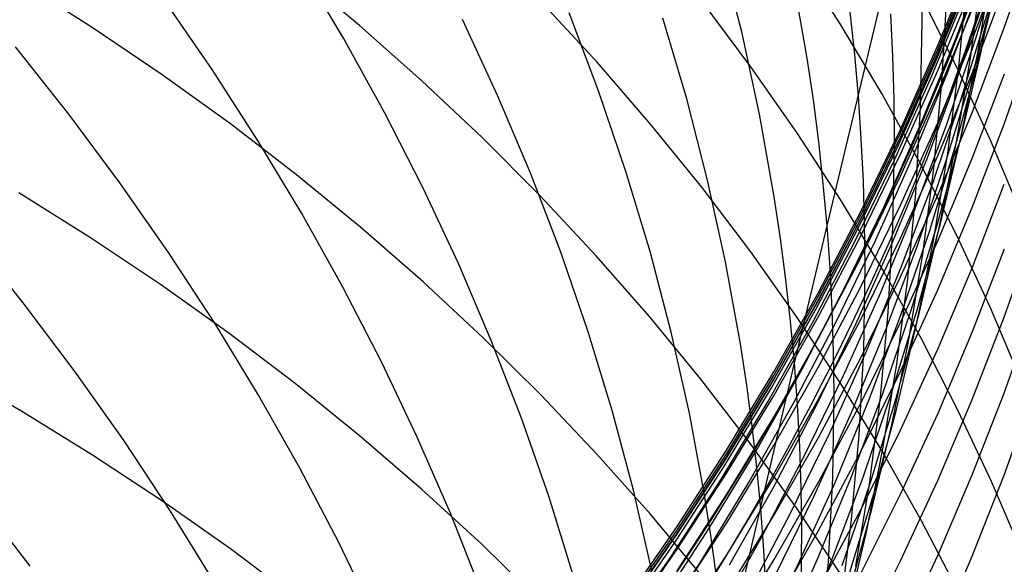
# Model space of a CAD drawing. Extents: x -383 to 1849, y -1185 to -529.
# Tile 838 of 870: x 1840.8 to 1846.12, y -936.61 to -933.67. Entities that reach past the tile are written whole.
import ezdxf

# ---------------------------------------------------------------- set-up
doc = ezdxf.new("R2010")
doc.units = 0
doc.layers.add('PREDEFINITO', color=7, linetype='CONTINUOUS')

msp = doc.modelspace()

# ---------------------------------------------------------------- linework, layer by layer
at = {"layer": 'PREDEFINITO'}
for p, q in [((1846.1158, -933.7169, 587.0246), (1846.2734, -933.2589, 587.1072)), ((1844.6993, -933.7377, 535.9138), (1844.5867, -933.2959, 535.7387)), ((1845.2302, -933.6948, 622.7032), (1844.9924, -933.3255, 622.9247)), ((1845.7564, -933.8149, 577.1285), (1845.9428, -933.3598, 577.1522)), ((1845.852, -933.7801, 566.9672), (1846.024, -933.3204, 566.9374)), ((1845.9437, -933.7777, 583.66), (1846.1158, -933.3215, 583.7236)), ((1845.9606, -933.7803, 560.0672), (1846.1022, -933.3153, 559.9975)), ((1842.6382, -933.7041, 629.5248), (1842.2913, -933.4158, 629.7187)), ((1842.5514, -933.772, 527.722), (1842.317, -933.3771, 527.545)), ((1845.1598, -934.7833, 538.3057), (1845.4894, -933.4118, 541.6918)), ((1845.7558, -933.859, 573.7703), (1845.9423, -933.4039, 573.7799)), ((1845.7564, -933.858, 578.6599), (1845.9428, -933.4038, 578.697)), ((1845.7573, -933.8337, 575.5249), (1845.9437, -933.3785, 575.5374)), ((1845.9351, -933.8669, 549.3659), (1845.996, -933.399, 549.2384)), ((1845.9743, -933.8429, 551.1875), (1846.0519, -933.3746, 551.0692)), ((1845.9887, -933.854, 552.9994), (1846.0826, -933.3858, 552.8905)), ((1841.1966, -933.7145, 631.903), (1840.8095, -933.4698, 632.0729)), ((1845.0528, -933.8797, 537.9566), (1844.9738, -933.4301, 537.7851)), ((1845.6737, -933.6825, 543.7005), (1845.6721, -933.451, 543.6243)), ((1845.7453, -933.9001, 572.0717), (1845.9318, -933.4449, 572.072)), ((1845.8714, -933.9263, 547.5369), (1845.9152, -933.4594, 547.4005)), ((1845.9776, -933.8891, 554.7985), (1846.0876, -933.4215, 554.6991)), ((1845.7254, -933.9762, 570.3803), (1845.9119, -933.5211, 570.3705)), ((1845.7579, -933.9467, 580.2637), (1845.9443, -933.4934, 580.3109)), ((1845.8094, -933.959, 565.2699), (1845.9812, -933.4999, 565.2303)), ((1845.8721, -933.96, 561.8291), (1846.0288, -933.498, 561.7696)), ((1845.9436, -933.9698, 556.5895), (1846.0693, -933.5037, 556.5)), ((1845.9437, -933.9581, 585.3098), (1846.1159, -933.5033, 585.3822)), ((1841.8431, -933.9412, 525.6867), (1841.5815, -933.5618, 525.5129)), ((1843.9193, -933.9023, 627.0668), (1843.6183, -933.5764, 627.2785)), ((1844.7495, -933.9274, 624.7808), (1844.4858, -933.5755, 625.0007)), ((1845.8606, -933.9279, 620.3952), (1845.6646, -933.5378, 620.6198)), ((1845.7794, -934.0103, 545.6959), (1845.8063, -933.5451, 545.5509)), ((1845.3092, -933.8596, 539.9109), (1845.2849, -933.6319, 539.8277)), ((1845.7564, -934.0702, 581.9495), (1845.9428, -933.6178, 582.0049)), ((1845.8856, -934.0942, 558.3707), (1846.0269, -933.6307, 558.2912)), ((1843.3844, -934.0853, 529.9501), (1843.1928, -933.6716, 529.7677)), ((1843.9293, -934.0615, 532.0005), (1843.7683, -933.636, 531.8183)), ((1844.4026, -934.0993, 534.0505), (1844.2737, -933.6637, 533.87)), ((1845.5152, -933.8714, 541.8515), (1845.5044, -933.6415, 541.7715)), ((1845.6643, -934.1454, 543.8538), (1845.6737, -933.6825, 543.7005)), ((1841.574, -933.9696, 631.7253), (1841.1966, -933.7145, 631.903)), ((1842.9741, -934.0015, 629.3244), (1842.6382, -933.7041, 629.5248)), ((1844.7956, -934.1818, 536.0913), (1844.6993, -933.7377, 535.9138)), ((1845.4544, -934.0699, 622.4779), (1845.2302, -933.6948, 622.7032)), ((1845.9437, -934.1701, 586.9426), (1846.1158, -933.7169, 587.0246)), ((1842.7722, -934.1724, 527.9033), (1842.5514, -933.772, 527.722)), ((1845.6657, -934.2345, 566.9966), (1845.852, -933.7801, 566.9672)), ((1845.7572, -934.2285, 583.5969), (1845.9437, -933.7777, 583.66)), ((1845.8042, -934.2409, 560.1365), (1845.9606, -933.7803, 560.0672)), ((1846.1152, -934.2355, 590.2764), (1846.2727, -933.7808, 590.3781)), ((1841.0701, -934.1822, 523.6668), (1840.7825, -933.8198, 523.4975)), ((1845.5559, -934.2642, 577.1049), (1845.7564, -933.8149, 577.1285)), ((1845.5567, -934.283, 575.5124), (1845.7573, -933.8337, 575.5249)), ((1845.8809, -934.3088, 551.306), (1845.9743, -933.8429, 551.1875)), ((1845.086, -934.1052, 538.0431), (1845.0528, -933.8797, 537.9566)), ((1845.3291, -934.0876, 539.9946), (1845.3092, -933.8596, 539.9109)), ((1845.5216, -934.1014, 541.9319), (1845.5152, -933.8714, 541.8515)), ((1845.5553, -934.3081, 573.7606), (1845.7558, -933.859, 573.7703)), ((1845.5559, -934.3064, 578.623), (1845.7564, -933.858, 578.6599)), ((1845.8524, -934.3534, 554.8977), (1845.9776, -933.8891, 554.7985)), ((1845.8581, -934.3328, 549.4937), (1845.9351, -933.8669, 549.3659)), ((1845.8791, -934.3193, 553.1083), (1845.9887, -933.854, 552.9994)), ((1842.0917, -934.3268, 525.8655), (1841.8431, -933.9412, 525.6867)), ((1844.2081, -934.2357, 626.8498), (1843.9193, -933.9023, 627.0668)), ((1845.0001, -934.2859, 624.5564), (1844.7495, -933.9274, 624.7808)), ((1845.5447, -934.3494, 572.0712), (1845.7453, -933.9001, 572.0717)), ((1845.5574, -934.3942, 580.2169), (1845.7579, -933.9467, 580.2637)), ((1845.8112, -934.3917, 547.6738), (1845.8714, -933.9263, 547.5369)), ((1846.0421, -934.3228, 620.1675), (1845.8606, -933.9279, 620.3952)), ((1841.9414, -934.2348, 631.5401), (1841.574, -933.9696, 631.7253)), ((1843.2988, -934.3076, 629.1177), (1842.9741, -934.0015, 629.3244)), ((1845.5248, -934.4255, 570.39), (1845.7254, -933.9762, 570.3803)), ((1845.6233, -934.4126, 565.3092), (1845.8094, -933.959, 565.2699)), ((1845.7008, -934.4171, 561.8884), (1845.8721, -933.96, 561.8291)), ((1845.7573, -934.4076, 585.238), (1845.9437, -933.9581, 585.3098)), ((1845.8027, -934.4321, 556.6788), (1845.9436, -933.9698, 556.5895)), ((1845.945, -934.4154, 588.5609), (1846.1171, -933.964, 588.6525)), ((1845.7359, -934.4746, 545.8417), (1845.7794, -934.0103, 545.6959)), ((1843.5613, -934.5033, 530.1362), (1843.3844, -934.0853, 529.9501)), ((1844.075, -934.4907, 532.1858), (1843.9293, -934.0615, 532.0005)), ((1844.5156, -934.5377, 534.2337), (1844.4026, -934.0993, 534.0505)), ((1845.1149, -934.3309, 538.1302), (1845.086, -934.1052, 538.0431)), ((1845.3446, -934.3158, 540.0787), (1845.3291, -934.0876, 539.9946)), ((1845.6647, -934.4505, 622.249), (1845.4544, -934.0699, 622.4779)), ((1845.5237, -934.3314, 542.0126), (1845.5216, -934.1014, 541.9319)), ((1845.5559, -934.5167, 581.8946), (1845.7564, -934.0702, 581.9495)), ((1845.7295, -934.5534, 558.4498), (1845.8856, -934.0942, 558.3707)), ((1845.6381, -934.6077, 544.0081), (1845.6643, -934.1454, 543.8538)), ((1841.3454, -934.5516, 523.8415), (1841.0701, -934.1822, 523.6668)), ((1842.9788, -934.5779, 528.0888), (1842.7722, -934.1724, 527.9033)), ((1844.8754, -934.628, 536.2712), (1844.7956, -934.1818, 536.0913)), ((1845.7572, -934.618, 586.8613), (1845.9437, -934.1701, 586.9426)), ((1842.2985, -934.5095, 631.3478), (1841.9414, -934.2348, 631.5401)), ((1844.4845, -934.5764, 626.6277), (1844.2081, -934.2357, 626.8498)), ((1845.3416, -934.7072, 577.0813), (1845.5559, -934.2642, 577.1049)), ((1845.4653, -934.683, 567.0258), (1845.6657, -934.2345, 566.9966)), ((1845.5566, -934.6735, 583.5343), (1845.7572, -934.2285, 583.5969)), ((1845.6331, -934.6967, 560.2056), (1845.8042, -934.2409, 560.1365)), ((1845.9432, -934.6854, 590.1754), (1846.1152, -934.2355, 590.2764)), ((1843.612, -934.6219, 628.905), (1843.2988, -934.3076, 629.1177)), ((1845.2373, -934.6505, 624.3278), (1845.0001, -934.2859, 624.5564)), ((1845.3409, -934.7509, 573.7509), (1845.5553, -934.3081, 573.7606)), ((1845.3416, -934.7484, 578.5863), (1845.5559, -934.3064, 578.623)), ((1845.3424, -934.7259, 575.4998), (1845.5567, -934.283, 575.5124)), ((1845.3558, -934.5441, 540.1631), (1845.3446, -934.3158, 540.0787)), ((1845.7543, -934.7811, 553.2171), (1845.8791, -934.3193, 553.1083)), ((1845.7719, -934.7718, 551.4245), (1845.8809, -934.3088, 551.306)), ((1846.2087, -934.722, 619.9369), (1846.0421, -934.3228, 620.1675)), ((1842.3269, -934.7182, 526.049), (1842.0917, -934.3268, 525.8655)), ((1845.1395, -934.557, 538.2177), (1845.1149, -934.3309, 538.1302)), ((1845.3302, -934.7923, 572.0706), (1845.5447, -934.3494, 572.0712)), ((1845.5152, -934.7912, 542.1749), (1845.5237, -934.3314, 542.0126)), ((1845.712, -934.8139, 554.9968), (1845.8524, -934.3534, 554.8977)), ((1845.7653, -934.7963, 549.6218), (1845.8581, -934.3328, 549.4937)), ((1845.3103, -934.8684, 570.3995), (1845.5248, -934.4255, 570.39)), ((1845.3431, -934.8353, 580.1705), (1845.5574, -934.3942, 580.2169)), ((1845.4231, -934.8605, 565.3482), (1845.6233, -934.4126, 565.3092)), ((1845.5151, -934.8688, 561.9473), (1845.7008, -934.4171, 561.8884)), ((1845.5567, -934.8513, 585.1668), (1845.7573, -934.4076, 585.238)), ((1845.7349, -934.8551, 547.8111), (1845.8112, -934.3917, 547.6738)), ((1845.7586, -934.8616, 588.4701), (1845.945, -934.4154, 588.5609)), ((1845.647, -934.8901, 556.7679), (1845.8027, -934.4321, 556.6788)), ((1845.8607, -934.8361, 622.0166), (1845.6647, -934.4505, 622.249)), ((1845.6761, -934.9373, 545.988), (1845.7359, -934.4746, 545.8417)), ((1842.6449, -934.7935, 631.1485), (1842.2985, -934.5095, 631.3478)), ((1843.7233, -934.9253, 530.3257), (1843.5613, -934.5033, 530.1362)), ((1844.2052, -934.9229, 532.3742), (1844.075, -934.4907, 532.1858)), ((1845.3416, -934.9569, 581.8402), (1845.5559, -934.5167, 581.8946)), ((1841.6079, -934.9275, 524.0215), (1841.3454, -934.5516, 523.8415)), ((1843.1712, -934.9881, 528.2784), (1842.9788, -934.5779, 528.0888)), ((1844.7482, -934.9239, 626.4008), (1844.4845, -934.5764, 626.6277)), ((1844.6123, -934.9784, 534.4195), (1844.5156, -934.5377, 534.2337)), ((1845.1598, -934.7833, 538.3057), (1845.1395, -934.557, 538.2177)), ((1845.3626, -934.7724, 540.2479), (1845.3558, -934.5441, 540.1631)), ((1845.5588, -935.0078, 558.5287), (1845.7295, -934.5534, 558.4498)), ((1845.9438, -935.0071, 591.7833), (1846.116, -934.5598, 591.8932)), ((1841.1875, -934.8484, 633.5266), (1840.8002, -934.6065, 633.7016)), ((1843.9134, -934.944, 628.6865), (1843.612, -934.6219, 628.905)), ((1844.909, -934.8517, 536.362), (1844.8754, -934.628, 536.2712)), ((1845.5566, -935.06, 586.7808), (1845.7572, -934.618, 586.8613)), ((1845.5954, -935.0691, 544.1632), (1845.6381, -934.6077, 544.0081)), ((1845.461, -935.0209, 624.0953), (1845.2373, -934.6505, 624.3278)), ((1845.2511, -935.1251, 567.0547), (1845.4653, -934.683, 567.0258)), ((1845.3422, -935.1122, 583.4723), (1845.5566, -934.6735, 583.5343)), ((1845.7568, -935.1299, 590.0754), (1845.9432, -934.6854, 590.1754)), ((1842.5485, -935.115, 526.2371), (1842.3269, -934.7182, 526.049)), ((1845.1137, -935.1432, 577.0578), (1845.3416, -934.7072, 577.0813)), ((1845.1144, -935.162, 575.4871), (1845.3424, -934.7259, 575.4998)), ((1845.4478, -935.1471, 560.2742), (1845.6331, -934.6967, 560.2056)), ((1842.9805, -935.0864, 630.9425), (1842.6449, -934.7935, 631.1485)), ((1844.984, -935.5246, 536.6373), (1845.1598, -934.7833, 538.3057)), ((1845.1021, -935.2284, 572.0699), (1845.3302, -934.7923, 572.0706)), ((1845.1128, -935.1868, 573.741), (1845.3409, -934.7509, 573.7509)), ((1845.1137, -935.1836, 578.5499), (1845.3416, -934.7484, 578.5863)), ((1845.1758, -935.0098, 538.3941), (1845.1598, -934.7833, 538.3057)), ((1845.3652, -935.0008, 540.3331), (1845.3626, -934.7724, 540.2479)), ((1845.4898, -935.2503, 542.3382), (1845.5152, -934.7912, 542.1749)), ((1845.6143, -935.2391, 553.3257), (1845.7543, -934.7811, 553.2171)), ((1845.6476, -935.2315, 551.5429), (1845.7719, -934.7718, 551.4245)), ((1845.6569, -935.2568, 549.7499), (1845.7653, -934.7963, 549.6218)), ((1840.8287, -935.2059, 522.0085), (1840.5404, -934.8468, 521.8336)), ((1841.5651, -935.1005, 633.3435), (1841.1875, -934.8484, 633.5266)), ((1844.9383, -935.0757, 536.4532), (1844.909, -934.8517, 536.362)), ((1845.1151, -935.2696, 580.1245), (1845.3431, -934.8353, 580.1705)), ((1845.3423, -935.2886, 585.0964), (1845.5567, -934.8513, 585.1668)), ((1845.5567, -935.27, 555.0956), (1845.712, -934.8139, 554.9968)), ((1846.0422, -935.2264, 621.7812), (1845.8607, -934.8361, 622.0166)), ((1846.1152, -935.2767, 595.1192), (1846.2727, -934.8289, 595.2477)), ((1845.0823, -935.3044, 570.4087), (1845.3103, -934.8684, 570.3995)), ((1845.209, -935.3019, 565.3868), (1845.4231, -934.8605, 565.3482)), ((1845.3154, -935.3147, 562.0058), (1845.5151, -934.8688, 561.9473)), ((1845.4768, -935.3432, 556.8566), (1845.647, -934.8901, 556.7679)), ((1845.5581, -935.3019, 588.3802), (1845.7586, -934.8616, 588.4701)), ((1845.6428, -935.3161, 547.9486), (1845.7349, -934.8551, 547.8111)), ((1841.8574, -935.3096, 524.2065), (1841.6079, -934.9275, 524.0215)), ((1843.8701, -935.3507, 530.5187), (1843.7233, -934.9253, 530.3257)), ((1844.2027, -935.2737, 628.4626), (1843.9134, -934.944, 628.6865)), ((1844.3194, -935.3578, 532.5654), (1844.2052, -934.9229, 532.3742)), ((1844.9989, -935.2779, 626.1693), (1844.7482, -934.9239, 626.4008)), ((1845.1137, -935.3903, 581.7864), (1845.3416, -934.9569, 581.8402)), ((1845.6003, -935.3981, 546.1348), (1845.6761, -934.9373, 545.988)), ((1845.9451, -935.3535, 593.3893), (1846.1171, -934.9085, 593.508)), ((1843.3489, -935.4024, 528.4717), (1843.1712, -934.9881, 528.2784)), ((1844.6925, -935.421, 534.6078), (1844.6123, -934.9784, 534.4195)), ((1845.1874, -935.2364, 538.483), (1845.1758, -935.0098, 538.3941)), ((1845.3576, -935.4573, 540.5043), (1845.3652, -935.0008, 540.3331)), ((1845.3738, -935.4568, 558.607), (1845.5588, -935.0078, 558.5287)), ((1845.7574, -935.4491, 591.6744), (1845.9438, -935.0071, 591.7833)), ((1845.3422, -935.4958, 586.7011), (1845.5566, -935.06, 586.7808)), ((1845.6707, -935.3967, 623.859), (1845.461, -935.0209, 624.0953)), ((1841.9327, -935.3624, 633.1529), (1841.5651, -935.1005, 633.3435)), ((1842.756, -935.5169, 526.4295), (1842.5485, -935.115, 526.2371)), ((1843.3048, -935.3877, 630.7301), (1842.9805, -935.0864, 630.9425)), ((1844.9633, -935.3001, 536.545), (1844.9383, -935.0757, 536.4532)), ((1845.1142, -935.544, 583.411), (1845.3422, -935.1122, 583.4723)), ((1845.5364, -935.5289, 544.3189), (1845.5954, -935.0691, 544.1632)), ((1844.8724, -935.572, 577.0344), (1845.1137, -935.1432, 577.0578)), ((1844.8731, -935.5907, 575.4743), (1845.1144, -935.162, 575.4871)), ((1845.0232, -935.5604, 567.0832), (1845.2511, -935.1251, 567.0547)), ((1845.2483, -935.5917, 560.3424), (1845.4478, -935.1471, 560.2742)), ((1845.5563, -935.5688, 589.9763), (1845.7568, -935.1299, 590.0754)), ((1841.1047, -935.5718, 522.189), (1840.8287, -935.2059, 522.0085)), ((1844.8714, -935.6154, 573.7312), (1845.1128, -935.1868, 573.741)), ((1844.8724, -935.6115, 578.5138), (1845.1137, -935.1836, 578.5499)), ((1844.4795, -935.6105, 628.2335), (1844.2027, -935.2737, 628.4626)), ((1844.8607, -935.6572, 572.069), (1845.1021, -935.2284, 572.0699)), ((1844.8738, -935.6966, 580.079), (1845.1151, -935.2696, 580.1245)), ((1845.2362, -935.6379, 625.9335), (1844.9989, -935.2779, 626.1693)), ((1845.1946, -935.4631, 538.5722), (1845.1874, -935.2364, 538.483)), ((1845.3869, -935.7213, 555.1939), (1845.5567, -935.27, 555.0956)), ((1845.448, -935.7084, 542.5023), (1845.4898, -935.2503, 542.3382)), ((1845.4595, -935.6928, 553.434), (1845.6143, -935.2391, 553.3257)), ((1845.5081, -935.6872, 551.6611), (1845.6476, -935.2315, 551.5429)), ((1845.5332, -935.714, 549.8779), (1845.6569, -935.2568, 549.7499)), ((1845.9432, -935.7199, 594.9917), (1846.1152, -935.2767, 595.1192)), ((1846.2088, -935.621, 621.5428), (1846.0422, -935.2264, 621.7812)), ((1846.115, -935.6859, 596.7209), (1846.2724, -935.2405, 596.8581)), ((1842.0935, -935.6974, 524.3965), (1841.8574, -935.3096, 524.2065)), ((1844.8409, -935.7332, 570.4178), (1845.0823, -935.3044, 570.4087)), ((1844.984, -935.5246, 536.6373), (1844.9633, -935.3001, 536.545)), ((1844.9813, -935.7366, 565.425), (1845.209, -935.3019, 565.3868)), ((1845.1017, -935.7543, 562.0638), (1845.3154, -935.3147, 562.0058)), ((1845.1143, -935.7192, 585.0267), (1845.3423, -935.2886, 585.0964)), ((1845.3437, -935.7359, 588.2913), (1845.5581, -935.3019, 588.3802)), ((1845.5351, -935.7741, 548.0862), (1845.6428, -935.3161, 547.9486)), ((1842.2901, -935.6338, 632.9548), (1841.9327, -935.3624, 633.1529)), ((1844.0012, -935.7791, 530.7147), (1843.8701, -935.3507, 530.5187)), ((1844.4174, -935.795, 532.7593), (1844.3194, -935.3578, 532.5654)), ((1845.2921, -935.791, 556.9448), (1845.4768, -935.3432, 556.8566)), ((1845.7587, -935.7933, 593.2717), (1845.9451, -935.3535, 593.3893)), ((1843.6176, -935.6972, 630.5116), (1843.3048, -935.3877, 630.7301)), ((1843.5117, -935.8207, 528.6687), (1843.3489, -935.4024, 528.4717)), ((1844.7264, -935.6428, 534.7027), (1844.6925, -935.421, 534.6078)), ((1844.8724, -935.8164, 581.7332), (1845.1137, -935.3903, 581.7864)), ((1845.5087, -935.8566, 546.2819), (1845.6003, -935.3981, 546.1348)), ((1845.8661, -935.7775, 623.6193), (1845.6707, -935.3967, 623.859)), ((1845.1747, -935.9, 558.6849), (1845.3738, -935.4568, 558.607)), ((1845.1976, -935.6898, 538.6618), (1845.1946, -935.4631, 538.5722)), ((1845.3332, -935.9132, 540.6767), (1845.3576, -935.4573, 540.5043)), ((1845.5568, -935.8853, 591.5666), (1845.7574, -935.4491, 591.6744)), ((1842.9493, -935.9233, 526.626), (1842.756, -935.5169, 526.4295)), ((1844.6109, -937.1159, 533.3555), (1844.984, -935.5246, 536.6373)), ((1844.8728, -935.9686, 583.3504), (1845.1142, -935.544, 583.411)), ((1845.0003, -935.7493, 536.7301), (1844.984, -935.5246, 536.6373)), ((1845.1142, -935.9247, 586.6224), (1845.3422, -935.4958, 586.7011)), ((1845.4613, -935.9868, 544.475), (1845.5364, -935.5289, 544.3189)), ((1840.8102, -935.7815, 635.3037), (1840.4137, -935.5536, 635.475)), ((1841.3679, -935.9441, 522.375), (1841.1047, -935.5718, 522.189)), ((1844.618, -935.993, 577.0111), (1844.8724, -935.572, 577.0344)), ((1844.6187, -936.0117, 575.4615), (1844.8731, -935.5907, 575.4743)), ((1844.782, -935.9884, 567.1114), (1845.0232, -935.5604, 567.0832)), ((1845.035, -936.03, 560.41), (1845.2483, -935.5917, 560.3424)), ((1845.342, -936.0014, 589.8784), (1845.5563, -935.5688, 589.9763)), ((1842.6368, -935.9144, 632.7495), (1842.2901, -935.6338, 632.9548)), ((1844.7436, -935.9541, 627.9994), (1844.4795, -935.6105, 628.2335)), ((1844.6169, -936.0362, 573.7212), (1844.8714, -935.6154, 573.7312)), ((1844.6181, -936.0315, 578.478), (1844.8724, -935.6115, 578.5138)), ((1844.7559, -935.865, 534.7982), (1844.7264, -935.6428, 534.7027)), ((1845.4599, -936.0037, 625.6937), (1845.2362, -935.6379, 625.9335)), ((1842.316, -936.0905, 524.5911), (1842.0935, -935.6974, 524.3965)), ((1843.9186, -936.0145, 630.2871), (1843.6176, -935.6972, 630.5116)), ((1844.6062, -936.0781, 572.0681), (1844.8607, -935.6572, 572.069)), ((1844.6194, -936.1158, 580.034), (1844.8738, -935.6966, 580.079)), ((1845.1908, -936.143, 538.842), (1845.1976, -935.6898, 538.6618)), ((1845.2901, -936.1416, 553.5419), (1845.4595, -935.6928, 553.434)), ((1845.3538, -936.1386, 551.779), (1845.5081, -935.6872, 551.6611)), ((1845.9429, -936.1265, 596.5848), (1846.115, -935.6859, 596.7209)), ((1846.1152, -936.1281, 598.3127), (1846.2727, -935.6855, 598.4585)), ((1844.5864, -936.1541, 570.4266), (1844.8409, -935.7332, 570.4178)), ((1844.7402, -936.1639, 565.4627), (1844.9813, -935.7366, 565.425)), ((1844.8729, -936.1424, 584.958), (1845.1143, -935.7192, 585.0267)), ((1844.8745, -936.1871, 562.1212), (1845.1017, -935.7543, 562.0638)), ((1845.0123, -935.9742, 536.8232), (1845.0003, -935.7493, 536.7301)), ((1845.1157, -936.1632, 588.2035), (1845.3437, -935.7359, 588.2913)), ((1845.2028, -936.1674, 555.2918), (1845.3869, -935.7213, 555.1939)), ((1845.3898, -936.1649, 542.6671), (1845.448, -935.7084, 542.5023)), ((1845.3944, -936.1674, 550.0058), (1845.5332, -935.714, 549.8779)), ((1845.7568, -936.1578, 594.8655), (1845.9432, -935.7199, 594.9917)), ((1841.1973, -936.0198, 635.124), (1840.8102, -935.7815, 635.3037)), ((1844.1164, -936.2102, 530.9138), (1844.0012, -935.7791, 530.7147)), ((1844.4988, -936.234, 532.9557), (1844.4174, -935.795, 532.7593)), ((1845.0933, -936.2331, 557.0324), (1845.2921, -935.791, 556.9448)), ((1845.4121, -936.2287, 548.2237), (1845.5351, -935.7741, 548.0862)), ((1845.5581, -936.2274, 593.1554), (1845.7587, -935.7933, 593.2717)), ((1846.0471, -936.1629, 623.3763), (1845.8661, -935.7775, 623.6193)), ((1843.6592, -936.2423, 528.8692), (1843.5117, -935.8207, 528.6687)), ((1844.6181, -936.2347, 581.6806), (1844.8724, -935.8164, 581.7332)), ((1845.4015, -936.3121, 546.429), (1845.5087, -935.8566, 546.2819)), ((1842.9727, -936.2037, 632.5375), (1842.6368, -935.9144, 632.7495)), ((1844.7812, -936.0875, 534.8943), (1844.7559, -935.865, 534.7982)), ((1844.9617, -936.3369, 558.7621), (1845.1747, -935.9, 558.6849)), ((1845.2922, -936.368, 540.8499), (1845.3332, -935.9132, 540.6767)), ((1845.3424, -936.3153, 591.4601), (1845.5568, -935.8853, 591.5666)), ((1841.6182, -936.3225, 522.5663), (1841.3679, -935.9441, 522.375)), ((1843.1279, -936.3338, 526.8265), (1842.9493, -935.9233, 526.626)), ((1844.6184, -936.3853, 583.2906), (1844.8728, -935.9686, 583.3504)), ((1844.9947, -936.304, 627.7606), (1844.7436, -935.9541, 627.9994)), ((1844.8728, -936.3464, 586.5448), (1845.1142, -935.9247, 586.6224)), ((1841.5747, -936.2682, 634.9361), (1841.1973, -936.0198, 635.124)), ((1844.2075, -936.3391, 630.0571), (1843.9186, -936.0145, 630.2871)), ((1844.3508, -936.4056, 576.988), (1844.618, -935.993, 577.0111)), ((1844.3515, -936.4243, 575.4487), (1844.6187, -936.0117, 575.4615)), ((1844.5277, -936.4086, 567.1391), (1844.782, -935.9884, 567.1114)), ((1845.02, -936.1991, 536.9168), (1845.0123, -935.9742, 536.8232)), ((1845.114, -936.4272, 589.7817), (1845.342, -936.0014, 589.8784)), ((1845.3705, -936.4423, 544.6315), (1845.4613, -935.9868, 544.475)), ((1845.6697, -936.3747, 625.45), (1845.4599, -936.0037, 625.6937)), ((1844.3496, -936.4486, 573.7113), (1844.6169, -936.0362, 573.7212)), ((1844.3508, -936.4433, 578.4427), (1844.6181, -936.0315, 578.478)), ((1844.808, -936.4615, 560.477), (1845.035, -936.03, 560.41)), ((1842.5246, -936.4886, 524.7903), (1842.316, -936.0905, 524.5911)), ((1844.3388, -936.4907, 572.067), (1844.6062, -936.0781, 572.0681)), ((1844.3521, -936.5266, 579.9896), (1844.6194, -936.1158, 580.034)), ((1844.8022, -936.3101, 534.9908), (1844.7812, -936.0875, 534.8943)), ((1845.7565, -936.5619, 596.4501), (1845.9429, -936.1265, 596.5848)), ((1845.9432, -936.5659, 598.1682), (1846.1152, -936.1281, 598.3127)), ((1844.319, -936.5667, 570.4352), (1844.5864, -936.1541, 570.4266)), ((1844.486, -936.5834, 565.4999), (1844.7402, -936.1639, 565.4627)), ((1844.6184, -936.5579, 584.8902), (1844.8729, -936.1424, 584.958)), ((1844.8744, -936.5832, 588.1168), (1845.1157, -936.1632, 588.2035)), ((1845.0045, -936.6076, 555.389), (1845.2028, -936.1674, 555.2918)), ((1845.1063, -936.5851, 553.6492), (1845.2901, -936.1416, 553.5419)), ((1845.1673, -936.5956, 539.0234), (1845.1908, -936.143, 538.842)), ((1845.1849, -936.5852, 551.8965), (1845.3538, -936.1386, 551.779)), ((1845.2407, -936.6164, 550.1333), (1845.3944, -936.1674, 550.0058)), ((1845.3155, -936.6193, 542.8324), (1845.3898, -936.1649, 542.6671)), ((1845.5563, -936.59, 594.7406), (1845.7568, -936.1578, 594.8655)), ((1846.2132, -936.5526, 623.1303), (1846.0471, -936.1629, 623.3763)), ((1843.2974, -936.5013, 632.3188), (1842.9727, -936.2037, 632.5375)), ((1844.2154, -936.6435, 531.1156), (1844.1164, -936.2102, 530.9138)), ((1844.3508, -936.6447, 581.6288), (1844.6181, -936.2347, 581.6806)), ((1844.5332, -936.4541, 533.0548), (1844.4988, -936.234, 532.9557)), ((1844.6338, -936.6126, 562.178), (1844.8745, -936.1871, 562.1212)), ((1844.8807, -936.6689, 557.1194), (1845.0933, -936.2331, 557.0324)), ((1845.0234, -936.424, 537.0108), (1845.02, -936.1991, 536.9168)), ((1845.2739, -936.6795, 548.361), (1845.4121, -936.2287, 548.2237)), ((1845.3438, -936.6552, 593.0405), (1845.5581, -936.2274, 593.1554)), ((1840.861, -936.6199, 520.5558), (1840.5847, -936.2581, 520.3699)), ((1841.942, -936.5262, 634.7404), (1841.5747, -936.2682, 634.9361)), ((1843.7911, -936.6669, 529.073), (1843.6592, -936.2423, 528.8692)), ((1841.8551, -936.7066, 522.7626), (1841.6182, -936.3225, 522.5663)), ((1843.2916, -936.7482, 527.0308), (1843.1279, -936.3338, 526.8265)), ((1844.484, -936.6708, 629.8217), (1844.2075, -936.3391, 630.0571)), ((1844.7351, -936.7671, 558.8387), (1844.9617, -936.3369, 558.7621)), ((1844.8188, -936.533, 535.0878), (1844.8022, -936.3101, 534.9908)), ((1845.2325, -936.6599, 627.5173), (1844.9947, -936.304, 627.7606)), ((1845.1144, -936.7386, 591.355), (1845.3424, -936.3153, 591.4601)), ((1845.279, -936.7643, 546.5761), (1845.4015, -936.3121, 546.429)), ((1844.3511, -936.7938, 583.2318), (1844.6184, -936.3853, 583.2906)), ((1844.6184, -936.7604, 586.4682), (1844.8728, -936.3464, 586.5448)), ((1845.2349, -936.8212, 541.0238), (1845.2922, -936.368, 540.8499)), ((1845.8652, -936.7507, 625.2027), (1845.6697, -936.3747, 625.45)), ((1844.071, -936.8094, 576.9651), (1844.3508, -936.4056, 576.988)), ((1844.071, -936.8462, 578.4078), (1844.3508, -936.4433, 578.4427)), ((1844.0716, -936.828, 575.4359), (1844.3515, -936.4243, 575.4487)), ((1844.2605, -936.8204, 567.1664), (1844.5277, -936.4086, 567.1391)), ((1844.8728, -936.8459, 589.6864), (1845.114, -936.4272, 589.7817)), ((1845.0174, -936.8736, 537.1999), (1845.0234, -936.424, 537.0108)), ((1845.2641, -936.8949, 544.788), (1845.3705, -936.4423, 544.6315)), ((1842.7188, -936.8911, 524.9938), (1842.5246, -936.4886, 524.7903)), ((1844.0587, -936.8944, 572.0657), (1844.3388, -936.4907, 572.067)), ((1844.0696, -936.8522, 573.7013), (1844.3496, -936.4486, 573.7113)), ((1844.5634, -936.6745, 533.1545), (1844.5332, -936.4541, 533.0548)), ((1844.5677, -936.8858, 560.5433), (1844.808, -936.4615, 560.477)), ((1842.2991, -936.7936, 634.5371), (1841.942, -936.5262, 634.7404)), ((1843.6105, -936.807, 632.0938), (1843.2974, -936.5013, 632.3188)), ((1844.0722, -936.9287, 579.9459), (1844.3521, -936.5266, 579.9896)), ((1844.831, -936.7559, 535.1853), (1844.8188, -936.533, 535.0878)), ((1844.039, -936.9705, 570.4436), (1844.319, -936.5667, 570.4352)), ((1844.219, -936.9947, 565.5366), (1844.486, -936.5834, 565.4999)), ((1844.3511, -936.9651, 584.8235), (1844.6184, -936.5579, 584.8902)), ((1844.6199, -936.9955, 588.0315), (1844.8744, -936.5832, 588.1168)), ((1844.9084, -937.0228, 553.7558), (1845.1063, -936.5851, 553.6492)), ((1845.0017, -937.0265, 552.0133), (1845.1849, -936.5852, 551.8965)), ((1845.1272, -937.0472, 539.2058), (1845.1673, -936.5956, 539.0234)), ((1845.342, -937.016, 594.6173), (1845.5563, -936.59, 594.7406)), ((1845.556, -936.9917, 596.3169), (1845.7565, -936.5619, 596.4501)), ((1845.7568, -936.9986, 598.025), (1845.9432, -936.5659, 598.1682)), ((1844.7923, -937.0416, 555.4855), (1845.0045, -936.6076, 555.389))]:
    msp.add_line(p, q, dxfattribs=at)
at = {"layer": 'PREDEFINITO', "extrusion": (0.001264, 0.042708, 0.999087)}
msp.add_arc((-1858.5651, 897.1737, 530.6082), 14.9974, 125.19531, 297.29973, dxfattribs=at)
at = {"layer": 'PREDEFINITO', "extrusion": (0.015277, 0.101694, 0.994698)}
msp.add_arc((-1949.4277, 700.9212, 493.7866), 14.997, 132.05505, 314.63656, dxfattribs=at)
at = {"layer": 'PREDEFINITO', "extrusion": (-0.016833, -0.307513, 0.951395)}
msp.add_arc((1880.1711, -604.8759, 826.0284), 14.979, 55.83898, 295.27303, dxfattribs=at)
at = {"layer": 'PREDEFINITO', "extrusion": (-0.016807, -0.326121, 0.945179)}
msp.add_arc((1877.5345, -594.1838, 841.4257), 14.9744, 51.68409, 297.64988, dxfattribs=at)
at = {"layer": 'PREDEFINITO', "extrusion": (-0.016823, -0.381611, 0.92417)}
msp.add_arc((1871.3411, -555.8657, 885.7083), 14.962, 305.71369, 39.07971, dxfattribs=at)
at = {"layer": 'PREDEFINITO', "extrusion": (-0.016773, -0.399813, 0.916443)}
msp.add_arc((1869.5367, -541.8246, 899.8551), 14.9721, 309.21876, 34.80961, dxfattribs=at)
at = {"layer": 'PREDEFINITO', "extrusion": (-0.016766, -0.417879, 0.908348)}
msp.add_arc((1868.034, -526.9498, 913.5707), 14.9358, 312.91552, 30.70215, dxfattribs=at)
at = {"layer": 'PREDEFINITO', "extrusion": (-0.46322, 0.252755, 0.849437)}
msp.add_arc((-45.6514, 2061.359, -568.5854), 27.8517, 123.15875, 142.57744, dxfattribs=at)
at = {"layer": 'PREDEFINITO', "extrusion": (-0.016827, -0.435778, 0.899897)}
msp.add_arc((1866.779, -511.2153, 926.7861), 14.9217, 316.6722, 26.01555, dxfattribs=at)
at = {"layer": 'PREDEFINITO', "extrusion": (-0.016907, -0.453408, 0.891143)}
msp.add_arc((1865.6153, -494.9719, 939.5302), 14.9667, 320.51935, 19.23476, dxfattribs=at)
at = {"layer": 'PREDEFINITO', "extrusion": (-0.016839, -0.470837, 0.88206)}
msp.add_arc((1864.2486, -478.7795, 952.1533), 15.0453, 326.18632, 12.39614, dxfattribs=at)

doc.saveas('drawing.dxf')
